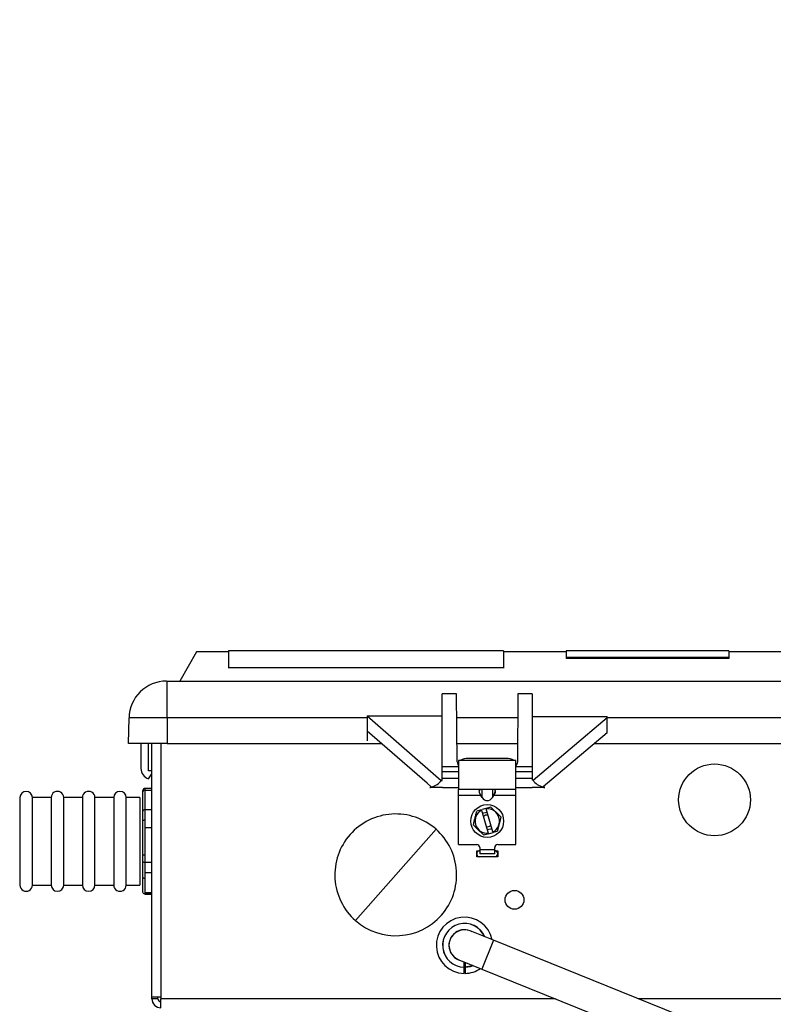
# Model space of a CAD drawing. Header units: inches. Extents: x 170 to 284, y 215 to 248.
# Tile 872 of 1056: x 235.86 to 236.116, y 225.795 to 226.129. Entities that reach past the tile are written whole.
import ezdxf

# ---------------------------------------------------------------- set-up
doc = ezdxf.new("R2010")
doc.units = ezdxf.units.IN
doc.header["$LTSCALE"] = 0.25
doc.header["$MEASUREMENT"] = 0
doc.layers.add('ANNOTATIONS', color=1, linetype='Continuous')
doc.layers.add('RH TOP OF HOOD', color=7, linetype='Continuous')
doc.styles.add('ARIAL', font='arial.ttf', dxfattribs={"height": 0.09375})
doc.dimstyles.new('STANDARD$0', dxfattribs={"dimtxt": 0.09375, "dimasz": 0.09375, "dimexe": 0.03125, "dimexo": 0.046875, "dimgap": 0.09, "dimtad": 0, "dimtih": 1, "dimtoh": 1, "dimdec": 4, "dimzin": 0, "dimdsep": 46, "dimtxsty": 'ARIAL', "dimcen": 0.09, "dimadec": 0, "dimazin": 0, "dimtfac": 1, "dimtdec": 4, "dimtofl": 0, "dimtmove": 0, "dimatfit": 1, "dimfxl": 1, "dimtolj": 1, "dimtzin": 0, "dimarcsym": 0})

# ---------------------------------------------------------------- blocks, each defined once
blk = doc.blocks.new('*D110')
at = {"layer": 'ANNOTATIONS', "color": 0, "lineweight": -2, "transparency": 16777216}
for p, q in [((235.2910738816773, 225.6576941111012), (235.2910738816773, 226.3915711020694)), ((236.4847417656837, 225.5817689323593), (236.4847417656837, 226.3915711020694)), ((235.3848238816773, 226.3603211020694), (235.577633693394, 226.3603211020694)), ((236.3909917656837, 226.3603211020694), (236.198181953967, 226.3603211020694))]:
    blk.add_line(p, q, dxfattribs=at)
at = {"layer": 'ANNOTATIONS', "color": 0, "transparency": 16777216}
for points in [[(235.3848238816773, 226.3759461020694), (235.3848238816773, 226.3446961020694), (235.2910738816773, 226.3603211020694)], [(236.3909917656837, 226.3759461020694), (236.3909917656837, 226.3446961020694), (236.4847417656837, 226.3603211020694)]]:
    blk.add_solid(points, dxfattribs=at)
at = {"layer": 'defpoints', "color": 0, "transparency": 16777216}
for p in [(236.4847417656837, 226.3603211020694), (235.2910738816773, 225.6108191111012), (236.4847417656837, 225.5348939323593)]:
    blk.add_point(p, dxfattribs=at)
at = {"layer": 'ANNOTATIONS', "color": 0, "transparency": 16777216, "insert": (235.8879078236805, 226.3603211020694), "char_height": 0.09375, "attachment_point": 5, "style": 'ARIAL'}
blk.add_mtext('\\A1;DIM "A"', dxfattribs=at)
blk = doc.blocks.new('*D111')
at = {"layer": 'ANNOTATIONS', "color": 0, "lineweight": -2, "transparency": 16777216}
for p, q in [((235.2910738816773, 225.6576941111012), (235.2910738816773, 226.0615542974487)), ((236.1899014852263, 225.2816237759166), (236.1899014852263, 226.0615542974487)), ((235.1973238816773, 226.0303042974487), (235.1035738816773, 226.0303042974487)), ((236.2836514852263, 226.0303042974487), (236.3774014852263, 226.0303042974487))]:
    blk.add_line(p, q, dxfattribs=at)
at = {"layer": 'ANNOTATIONS', "color": 0, "transparency": 16777216}
for points in [[(235.1973238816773, 226.0459292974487), (235.1973238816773, 226.0146792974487), (235.2910738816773, 226.0303042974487)], [(236.2836514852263, 226.0459292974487), (236.2836514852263, 226.0146792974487), (236.1899014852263, 226.0303042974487)]]:
    blk.add_solid(points, dxfattribs=at)
at = {"layer": 'defpoints', "color": 0, "transparency": 16777216}
for p in [(236.1899014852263, 226.0303042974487), (235.2910738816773, 225.6108191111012), (236.1899014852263, 225.2347487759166)]:
    blk.add_point(p, dxfattribs=at)
at = {"layer": 'ANNOTATIONS', "color": 0, "transparency": 16777216, "insert": (234.6019627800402, 226.0303042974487), "char_height": 0.09375, "attachment_point": 5, "style": 'ARIAL'}
blk.add_mtext('\\A1;PROJECTION', dxfattribs=at)

msp = doc.modelspace()

# ---------------------------------------------------------------- linework, layer by layer
at = {"layer": 'RH TOP OF HOOD'}
for p, q in [((235.9203823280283, 225.9149509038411), (235.9146576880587, 225.9050355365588)), ((235.9312421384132, 225.9149509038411), (235.9203823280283, 225.9149509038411)), ((236.0244912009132, 225.9152758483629), (235.9312421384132, 225.9152758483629)), ((235.9312421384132, 225.9152758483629), (235.9312421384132, 225.9095881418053)), ((236.0244912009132, 225.9152758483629), (236.0244912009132, 225.9095881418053)), ((236.0456841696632, 225.9149509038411), (236.0244912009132, 225.9149509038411)), ((236.1007858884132, 225.9153469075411), (236.0456841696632, 225.9153469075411)), ((236.0456841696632, 225.9153469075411), (236.0456841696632, 225.9130753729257)), ((236.1007858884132, 225.9130753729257), (236.0456841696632, 225.9130753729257)), ((236.0456841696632, 225.9130753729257), (236.0456841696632, 225.9127376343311)), ((236.1007858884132, 225.9127376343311), (236.0456841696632, 225.9127376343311)), ((236.1007858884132, 225.9153469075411), (236.1007858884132, 225.9130753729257)), ((236.1562575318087, 225.9149509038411), (236.1007858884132, 225.9149509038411)), ((236.1007858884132, 225.9130753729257), (236.1007858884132, 225.9127376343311)), ((236.0244912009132, 225.9095881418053), (235.9312421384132, 225.9095881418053)), ((235.9312421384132, 225.9095881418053), (235.9312421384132, 225.9094070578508)), ((236.0244912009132, 225.9095881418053), (236.0244912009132, 225.9094070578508)), ((235.9101990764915, 225.9050355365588), (235.9104190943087, 225.9050355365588)), ((235.9104190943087, 225.8925416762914), (235.9104190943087, 225.9050355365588)), ((235.9104190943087, 225.9050355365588), (236.4614362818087, 225.9050355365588)), ((236.0036681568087, 225.8759745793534), (236.0036681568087, 225.9007170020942)), ((236.0085141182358, 225.9007170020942), (236.0036681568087, 225.9007170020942)), ((236.008715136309, 225.8776826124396), (236.0085141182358, 225.9007170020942)), ((236.0293400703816, 225.9007170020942), (236.0291390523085, 225.8776826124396)), ((236.0341860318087, 225.9007170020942), (236.0293400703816, 225.9007170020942)), ((236.0341860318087, 225.9007170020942), (236.0341860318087, 225.8759745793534)), ((235.8973333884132, 225.8838425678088), (235.8974852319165, 225.8925416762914)), ((235.9104190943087, 225.8925416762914), (235.8974852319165, 225.8925416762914)), ((235.9104190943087, 225.8925416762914), (235.9104190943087, 225.8838425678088)), ((235.9782365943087, 225.8925416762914), (235.9104190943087, 225.8925416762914)), ((235.9782365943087, 225.8933083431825), (236.0033636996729, 225.871377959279)), ((235.9782365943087, 225.8933083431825), (236.0036681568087, 225.8933083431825)), ((235.9782365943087, 225.8933083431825), (235.9782365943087, 225.8925416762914)), ((235.9782365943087, 225.8925416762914), (235.9782365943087, 225.8848055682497)), ((236.0292687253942, 225.8925416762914), (236.0085854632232, 225.8925416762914)), ((236.0596175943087, 225.8929134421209), (236.0341860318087, 225.8929134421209)), ((236.0344697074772, 225.8714152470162), (236.0596175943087, 225.8927033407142)), ((236.0596175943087, 225.8929134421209), (236.0596175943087, 225.8927033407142)), ((236.0596175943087, 225.887523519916), (236.0596175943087, 225.8927033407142)), ((236.3122377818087, 225.8925416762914), (236.0596175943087, 225.8925416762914)), ((235.9782673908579, 225.8880427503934), (235.9782673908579, 225.8848055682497)), ((235.9985058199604, 225.8703790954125), (235.9782673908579, 225.8880427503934)), ((236.0596175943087, 225.887523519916), (236.0393816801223, 225.8703934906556)), ((235.9104190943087, 225.8838425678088), (235.8973333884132, 225.8838425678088)), ((235.9015248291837, 225.8838425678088), (235.9015248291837, 225.8754428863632)), ((235.9040679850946, 225.8745928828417), (235.9040679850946, 225.8838425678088)), ((235.9052547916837, 225.7979591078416), (235.9052547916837, 225.8838425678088)), ((235.9082997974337, 225.8838425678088), (235.9082997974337, 225.7972809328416)), ((235.9104190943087, 225.8838425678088), (235.9830798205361, 225.8838425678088)), ((235.9782673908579, 225.8848055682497), (235.9782365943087, 225.8848324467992)), ((235.9782365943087, 225.8848055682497), (235.9782673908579, 225.8848055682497)), ((236.0086613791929, 225.8838425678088), (236.0291928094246, 225.8838425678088)), ((236.0552692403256, 225.8838425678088), (236.3170810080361, 225.8838425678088)), ((236.0252849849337, 225.8788341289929), (236.0125692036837, 225.8788341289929)), ((236.0036681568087, 225.8743623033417), (236.0036681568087, 225.8759745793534)), ((236.0091783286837, 225.8759745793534), (236.0036681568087, 225.8759745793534)), ((236.0286758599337, 225.8780922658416), (236.0091783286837, 225.8780922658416)), ((236.0091783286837, 225.8780922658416), (236.0091783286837, 225.8682587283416)), ((236.0286758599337, 225.8682587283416), (236.0286758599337, 225.8780922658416)), ((236.0341860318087, 225.8759745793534), (236.0286758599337, 225.8759745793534)), ((236.0341860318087, 225.8759745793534), (236.0341860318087, 225.8743623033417)), ((235.9040551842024, 225.87191109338), (235.9052547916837, 225.8736243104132)), ((235.9052547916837, 225.8745928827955), (235.9040679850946, 225.8745928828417)), ((236.0036681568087, 225.8743623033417), (236.0091783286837, 225.8743623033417)), ((236.0036681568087, 225.8719886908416), (236.0036681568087, 225.8743623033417)), ((236.0286758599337, 225.8743623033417), (236.0341860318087, 225.8743623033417)), ((236.0341860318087, 225.8743623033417), (236.0341860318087, 225.8719886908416)), ((235.9985274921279, 225.8703934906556), (235.9985058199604, 225.8703790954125)), ((235.9985274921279, 225.8703934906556), (235.9999647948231, 225.8691637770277)), ((236.0037420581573, 225.8689416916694), (235.9994266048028, 225.8689416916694)), ((235.9999270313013, 225.8691386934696), (235.9999647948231, 225.8691637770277)), ((236.0033636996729, 225.871377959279), (236.0036681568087, 225.871377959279)), ((236.0036681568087, 225.871377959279), (236.0036681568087, 225.8719886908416)), ((236.0091783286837, 225.8719886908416), (236.0036681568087, 225.8719886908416)), ((236.0037421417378, 225.8689369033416), (236.0091783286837, 225.8689369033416)), ((236.0341860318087, 225.8719886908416), (236.0286758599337, 225.8719886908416)), ((236.0286758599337, 225.8689369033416), (236.0341120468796, 225.8689369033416)), ((236.0384405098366, 225.8689416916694), (236.0341121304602, 225.8689416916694)), ((236.0341860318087, 225.8719886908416), (236.0341860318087, 225.8714152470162)), ((236.0344697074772, 225.8714152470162), (236.0341860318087, 225.8714152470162)), ((236.0393816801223, 225.8703934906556), (236.0379143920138, 225.8691514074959)), ((235.8604952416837, 225.8655290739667), (235.8604952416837, 225.8358589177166)), ((235.8710917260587, 225.8655290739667), (235.8647338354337, 225.8655290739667)), ((235.8647338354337, 225.8519869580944), (235.8647338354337, 225.8655290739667)), ((235.8710917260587, 225.8655290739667), (235.8710917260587, 225.8358589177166)), ((235.8816882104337, 225.8655290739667), (235.8753303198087, 225.8655290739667)), ((235.8753303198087, 225.8519869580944), (235.8753303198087, 225.8655290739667)), ((235.8816882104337, 225.8655290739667), (235.8816882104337, 225.8358589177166)), ((235.8922846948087, 225.8655290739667), (235.8859268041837, 225.8655290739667)), ((235.8859268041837, 225.8519869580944), (235.8859268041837, 225.8655290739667)), ((235.8922846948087, 225.8655290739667), (235.8922846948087, 225.8358589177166)), ((235.9011857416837, 225.8655290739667), (235.8965232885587, 225.8655290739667)), ((235.8965232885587, 225.8519869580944), (235.8965232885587, 225.8655290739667)), ((235.9011857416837, 225.8655290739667), (235.9011857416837, 225.8358589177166)), ((235.9022030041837, 225.8674466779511), (235.9022030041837, 225.8679874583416)), ((235.9022030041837, 225.8608914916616), (235.9022030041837, 225.8674466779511)), ((235.9052547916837, 225.8686656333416), (235.9028811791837, 225.8686656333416)), ((235.9028811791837, 225.8686656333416), (235.9028811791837, 225.8680736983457)), ((235.9028811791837, 225.8680736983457), (235.9028811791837, 225.8613873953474)), ((235.9028811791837, 225.8680736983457), (235.9052547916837, 225.8680736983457)), ((236.0286758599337, 225.8682587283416), (236.0091783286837, 225.8682587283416)), ((236.0091783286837, 225.8662242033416), (236.0091783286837, 225.8682587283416)), ((236.0167109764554, 225.8662242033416), (236.0091783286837, 225.8662242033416)), ((236.0091783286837, 225.8496089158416), (236.0091783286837, 225.8662242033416)), ((236.0171905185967, 225.8655460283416), (236.0167109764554, 225.8662242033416)), ((236.0171905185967, 225.8655460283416), (236.0171905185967, 225.8682587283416)), ((236.0206636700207, 225.8682587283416), (236.0206636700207, 225.8655460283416)), ((236.0206636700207, 225.8655460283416), (236.021143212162, 225.8662242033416)), ((236.021143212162, 225.8662242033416), (236.0209445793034, 225.8662242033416)), ((236.0286758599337, 225.8662242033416), (236.021143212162, 225.8662242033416)), ((236.0286758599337, 225.8662242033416), (236.0286758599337, 225.8682587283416)), ((236.0286758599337, 225.8496089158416), (236.0286758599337, 225.8662242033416)), ((236.0201047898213, 225.8623279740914), (236.0171958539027, 225.861489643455)), ((236.0236299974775, 225.8589328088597), (236.0201047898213, 225.8623279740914)), ((235.9022030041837, 225.8553543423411), (235.9022030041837, 225.8608914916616)), ((235.9052547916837, 225.8613873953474), (235.9028811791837, 225.8613873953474)), ((235.9028811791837, 225.8613873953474), (235.9028811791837, 225.8554222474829)), ((236.0170186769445, 225.861260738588), (236.0192715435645, 225.8534434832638)), ((236.0208355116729, 225.8538942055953), (236.0185826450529, 225.8617114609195)), ((236.0224523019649, 225.8541823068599), (236.0236299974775, 225.8589328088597)), ((236.0189270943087, 225.8555429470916), (236.018661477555, 225.8555603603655)), ((235.9022030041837, 225.8436970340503), (235.9022030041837, 225.8553543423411)), ((235.9028811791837, 225.8554222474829), (235.9028811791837, 225.8435317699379)), ((235.9028811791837, 225.8554222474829), (235.9052547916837, 225.8554222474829)), ((235.9879073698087, 225.8393277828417), (236.0015563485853, 225.8548244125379)), ((236.0193188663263, 225.8532792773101), (236.0208828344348, 225.8537299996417)), ((235.8647338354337, 225.8358589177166), (235.8647338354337, 225.8519869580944)), ((235.8753303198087, 225.8358589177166), (235.8753303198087, 225.8519869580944)), ((235.8859268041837, 225.8358589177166), (235.8859268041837, 225.8519869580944)), ((235.8965232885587, 225.8358589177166), (235.8965232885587, 225.8519869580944)), ((236.0091783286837, 225.8496089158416), (236.0153666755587, 225.8496089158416)), ((236.0224875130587, 225.8496089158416), (236.0286758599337, 225.8496089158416)), ((236.0153666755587, 225.8475065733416), (236.0163839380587, 225.8475065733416)), ((236.0153666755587, 225.8454720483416), (236.0153666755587, 225.8475065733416)), ((236.0224875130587, 225.8454720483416), (236.0153666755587, 225.8454720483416)), ((236.0163839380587, 225.8485916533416), (236.0163839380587, 225.8478558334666)), ((236.0214702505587, 225.8478558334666), (236.0163839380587, 225.8478558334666)), ((236.0163839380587, 225.8478558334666), (236.0163839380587, 225.8464994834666)), ((236.0214702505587, 225.8464994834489), (236.0163839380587, 225.8464994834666)), ((236.0214702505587, 225.8478558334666), (236.0214702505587, 225.8485916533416)), ((236.0214702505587, 225.8464994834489), (236.0214702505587, 225.8478558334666)), ((236.0214702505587, 225.8475065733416), (236.0224875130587, 225.8475065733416)), ((236.0224875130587, 225.8475065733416), (236.0224875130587, 225.8454720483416)), ((235.9022030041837, 225.8386016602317), (235.9022030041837, 225.8436970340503)), ((235.9052547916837, 225.8435317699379), (235.9028811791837, 225.8435317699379)), ((235.9028811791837, 225.8435317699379), (235.9028811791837, 225.8380425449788)), ((235.9052547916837, 225.8400005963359), (235.9028811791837, 225.8400005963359)), ((235.9742583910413, 225.8238311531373), (235.9879073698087, 225.8393277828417)), ((235.8647338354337, 225.8358589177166), (235.8710917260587, 225.8358589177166)), ((235.8753303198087, 225.8358589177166), (235.8816882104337, 225.8358589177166)), ((235.8859268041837, 225.8358589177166), (235.8922846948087, 225.8358589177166)), ((235.8965232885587, 225.8358589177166), (235.9011857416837, 225.8358589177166)), ((235.9022030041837, 225.8334995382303), (235.9022030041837, 225.8386016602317)), ((235.9028811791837, 225.8380425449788), (235.9028811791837, 225.8328383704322)), ((235.9022030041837, 225.8334005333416), (235.9022030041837, 225.8334198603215)), ((235.9028811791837, 225.8333142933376), (235.9052547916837, 225.8333142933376)), ((235.9052547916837, 225.8328383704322), (235.9028811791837, 225.8328383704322)), ((235.9028811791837, 225.8328383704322), (235.9028811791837, 225.8327223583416)), ((235.9028811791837, 225.8327223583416), (235.9052547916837, 225.8327223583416)), ((236.0210484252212, 225.8171264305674), (236.013188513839, 225.8203020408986)), ((236.0210484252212, 225.8171264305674), (236.0171106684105, 225.8073801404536)), ((236.0839277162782, 225.7917215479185), (236.0210484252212, 225.8171264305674)), ((236.0092507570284, 225.8105557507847), (236.0171106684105, 225.8073801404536)), ((236.0171106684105, 225.8073801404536), (236.0799899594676, 225.7819752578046)), ((235.9052547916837, 225.7979591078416), (235.9082997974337, 225.7979591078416)), ((235.9052547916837, 225.7972809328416), (235.9052547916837, 225.7979591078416)), ((235.9072825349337, 225.7972809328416), (235.9052547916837, 225.7972809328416)), ((235.9072825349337, 225.7972809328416), (235.9072825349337, 225.7979591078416)), ((235.9082997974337, 225.7942359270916), (235.9082997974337, 225.7972809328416)), ((236.0421070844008, 225.7972809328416), (235.9082997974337, 225.7972809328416)), ((236.4635555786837, 225.7972809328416), (236.0701677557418, 225.7972809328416))]:
    msp.add_line(p, q, dxfattribs=at)
at = {"layer": 'RH TOP OF HOOD', "flags": 128}
for points in [[(236.0173452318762, 225.8601276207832), (236.0177786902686, 225.8603499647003), (236.0189270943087, 225.8605783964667)], [(236.0202254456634, 225.8560110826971), (236.019705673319, 225.8556978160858), (236.0189270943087, 225.8555429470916)], [(236.0205089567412, 225.8550273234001), (236.0200754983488, 225.854804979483), (236.0189449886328, 225.8545766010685)], [(236.0140814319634, 225.8086040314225), (236.0132847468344, 225.8083222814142), (236.0113891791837, 225.8080302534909)], [(236.0113891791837, 225.8079963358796), (236.0132935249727, 225.8082895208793), (236.0141259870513, 225.8085860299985)]]:
    msp.add_lwpolyline(points, dxfattribs=at)
at = {"layer": 'RH TOP OF HOOD'}
for centre, radius in [((236.0959915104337, 225.8647593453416), 0.01217324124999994), ((236.0189270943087, 225.8575774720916), 0.0055610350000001), ((236.0281740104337, 225.8308505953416), 0.0031789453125)]:
    msp.add_circle(centre, radius, dxfattribs=at)
for centre, radius, start, end in [((235.9101990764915, 225.8923197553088), 0.01271578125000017, 90, 178.9999999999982), ((236.0123497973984, 225.8739943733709), 0.004844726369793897, 87.40432084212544, 122.2373075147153), ((236.0254721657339, 225.8738725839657), 0.004965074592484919, 58.19783775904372, 92.16053388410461), ((235.9052547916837, 225.8754428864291), 0.003729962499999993, 180.0000010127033, 251.239450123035), ((235.8626145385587, 225.8655290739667), 0.002119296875, 0, 180), ((235.8732110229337, 225.8655290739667), 0.002119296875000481, 0, 180.0000000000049), ((235.8838075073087, 225.8655290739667), 0.002119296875, 359.9999999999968, 180.0000000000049), ((235.8944039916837, 225.8655290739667), 0.002119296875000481, 0, 180), ((235.9028811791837, 225.8679874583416), 0.0006781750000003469, 90, 179.9999999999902), ((235.9879073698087, 225.8393277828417), 0.02065042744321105, 48.62734331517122, 138.6273433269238), ((236.0189270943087, 225.8575774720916), 0.00414831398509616, 117.3901086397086, 274.7629560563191), ((236.0189270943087, 225.8575774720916), 0.002034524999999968, 82.4983538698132, 129.6547108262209), ((236.0189270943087, 225.8575774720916), 0.004148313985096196, 297.3901086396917, 94.762956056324), ((235.9879073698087, 225.8393277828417), 0.02065042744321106, 138.6273433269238, 228.6273433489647), ((235.9879073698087, 225.8393277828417), 0.02065042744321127, 318.6273433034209, 48.62734331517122), ((236.0153666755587, 225.8485916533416), 0.001017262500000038, 0, 90), ((236.0224875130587, 225.8485916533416), 0.001017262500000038, 90, 180), ((236.0163839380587, 225.8464893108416), 0.001017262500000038, 90, 270.0000000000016), ((236.0214702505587, 225.8464893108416), 0.001017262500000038, 270.0000000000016, 90), ((235.8626145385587, 225.8358589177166), 0.002119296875, 179.9999999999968, 3.256887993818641e-12), ((235.8732110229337, 225.8358589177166), 0.002119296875, 180, 0), ((235.8838075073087, 225.8358589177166), 0.002119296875, 180, 0), ((235.8944039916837, 225.8358589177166), 0.002119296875, 179.9999999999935, 6.513775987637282e-12), ((235.9879073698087, 225.8393277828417), 0.02065042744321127, 228.6273433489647, 318.6273433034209), ((236.0112196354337, 225.8154288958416), 0.009536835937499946, 11.44327327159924, 268.9813547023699), ((236.0112196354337, 225.8154288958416), 0.007434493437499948, 22.98774567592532, 268.6932554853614), ((236.0112196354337, 225.8154288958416), 0.007400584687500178, 23.25076137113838, 268.6872670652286), ((236.0112196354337, 225.8154288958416), 0.005298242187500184, 60.74775313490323, 255.2522468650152), ((236.0112196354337, 225.8154288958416), 0.00525585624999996, 68.00000000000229, 248.0000000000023), ((236.0112196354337, 225.8154288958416), 0.009536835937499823, 271.0186452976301, 304.5567267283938), ((235.9082997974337, 225.7972809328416), 0.003045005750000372, 179.9999999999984, 270.0000000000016), ((235.9082997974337, 225.7972809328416), 0.001017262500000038, 179.9999999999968, 270.0000000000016)]:
    msp.add_arc(centre, radius, start, end, dxfattribs=at)
for centre, major_axis, ratio, start_param, end_param in [((235.9965987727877, 225.8731754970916), (-0.003311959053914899, 0.004050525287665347), 0.3769877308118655, 2.890123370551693, 3.152393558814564), ((235.9983029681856, 225.8731754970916), (0.005633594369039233, 0.0001701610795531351), 0.7517716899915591, 4.982040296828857, 5.805073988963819), ((236.0396086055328, 225.8731754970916), (0.00569398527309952, -0.0001656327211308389), 0.7438298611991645, 3.608942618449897, 4.431976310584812), ((236.0413309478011, 225.8731754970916), (0.003399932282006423, 0.004038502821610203), 0.3785144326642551, 3.130582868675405, 3.402545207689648), ((236.0181496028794, 225.8662242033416), (0.001879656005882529, -0.001879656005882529), 0.414213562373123, 2.748893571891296, 4.31968989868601), ((236.0189270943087, 225.8680019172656), (0, -0.003473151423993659), 0.7071067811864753, 5.497787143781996, 7.068583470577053), ((236.019026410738, 225.8662242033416), (0.002506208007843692, 0.002506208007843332), 0.4142135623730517, 5.105088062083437, 5.756059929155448), ((236.0197045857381, 225.8662242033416), (0.001879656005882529, 0.001879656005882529), 0.414213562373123, 5.105088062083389, 6.675884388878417)]:
    msp.add_ellipse(centre, major_axis=major_axis, ratio=ratio, start_param=start_param, end_param=end_param, dxfattribs=at)
for points, knots in [([(236.008715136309, 225.8776826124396), (236.0087636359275, 225.8773856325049), (236.0088429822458, 225.8768997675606), (236.0090764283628, 225.8764438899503), (236.0091671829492, 225.8762666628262)], [0, 0, 0, 0, 0.61123968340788, 1, 1, 1, 1]), ([(236.0291390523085, 225.8776826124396), (236.0291364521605, 225.8773846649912), (236.0290507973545, 225.8770967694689), (236.0288288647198, 225.8765286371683), (236.0286889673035, 225.8762499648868), (236.0285509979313, 225.8759745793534)], [0, 0, 0, 0, 0.5, 0.5, 1, 1, 1, 1]), ([(235.9028811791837, 225.8680736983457), (235.9027007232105, 225.8680736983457), (235.9025246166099, 225.8680046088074), (235.9022754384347, 225.8677727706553), (235.9022030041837, 225.8676088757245), (235.9022030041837, 225.8674466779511)], [0, 0, 0, 0, 0.5, 0.5, 1, 1, 1, 1]), ([(235.9028811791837, 225.8613873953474), (235.9027007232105, 225.8613873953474), (235.9025246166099, 225.8613326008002), (235.9022754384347, 225.8611490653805), (235.9022030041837, 225.8610194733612), (235.9022030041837, 225.8608914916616)], [0, 0, 0, 0, 0.5, 0.5, 1, 1, 1, 1]), ([(236.0142241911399, 225.8562221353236), (236.0144149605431, 225.8569916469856), (236.014609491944, 225.8577763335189), (236.0148613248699, 225.8587921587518), (236.0149121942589, 225.8589973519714), (236.0150123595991, 225.8594013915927), (236.0150619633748, 225.8596014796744), (236.0152095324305, 225.860196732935), (236.0153062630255, 225.8605869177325), (236.0154018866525, 225.8609726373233)], [0, 0, 0, 0, 0.4999999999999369, 0.4999999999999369, 0.6249999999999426, 0.6249999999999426, 0.7499999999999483, 0.7499999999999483, 1, 1, 1, 1]), ([(235.9028811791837, 225.8578562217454), (235.9027007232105, 225.8578562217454), (235.9025246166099, 225.8578381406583), (235.9022754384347, 225.8577771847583), (235.9022030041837, 225.8577339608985), (235.9022030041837, 225.8576909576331)], [0, 0, 0, 0, 0.5, 0.5, 1, 1, 1, 1]), ([(236.0177493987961, 225.8528269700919), (236.0171783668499, 225.8533769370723), (236.0165960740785, 225.853937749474), (236.015842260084, 225.8546637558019), (236.0156899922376, 225.8548104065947), (236.0153901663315, 225.8550991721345), (236.0152416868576, 225.8552421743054), (236.0147999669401, 225.8556675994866), (236.0145104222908, 225.855946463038), (236.0142241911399, 225.8562221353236)], [0, 0, 0, 0, 0.5000000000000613, 0.5000000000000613, 0.6250000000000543, 0.6250000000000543, 0.7500000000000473, 0.7500000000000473, 1, 1, 1, 1]), ([(235.9028811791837, 225.8459657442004), (235.9027007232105, 225.8459657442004), (235.9025246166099, 225.845973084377), (235.9022754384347, 225.8459980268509), (235.9022030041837, 225.8460158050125), (235.9022030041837, 225.8460336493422)], [0, 0, 0, 0, 0.5, 0.5, 1, 1, 1, 1]), ([(235.9028811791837, 225.8435317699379), (235.9027007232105, 225.8435317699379), (235.9025246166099, 225.843549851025), (235.9022754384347, 225.8436108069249), (235.9022030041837, 225.8436540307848), (235.9022030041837, 225.8436970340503)], [0, 0, 0, 0, 0.5, 0.5, 1, 1, 1, 1]), ([(235.9028811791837, 225.8380425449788), (235.9027007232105, 225.8380425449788), (235.9025246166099, 225.8381042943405), (235.9022754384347, 225.8383111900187), (235.9022030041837, 225.8384573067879), (235.9022030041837, 225.8386016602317)], [0, 0, 0, 0, 0.5, 0.5, 1, 1, 1, 1]), ([(235.9028811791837, 225.8328383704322), (235.9027007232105, 225.8328383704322), (235.9025246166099, 225.8329112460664), (235.9022754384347, 225.8331557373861), (235.9022030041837, 225.8333285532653), (235.9022030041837, 225.8334995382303)], [0, 0, 0, 0, 0.5, 0.5, 1, 1, 1, 1]), ([(236.0110500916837, 225.8080302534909), (236.0110500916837, 225.8081508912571), (236.0110500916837, 225.8085072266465), (236.0110500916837, 225.8089895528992), (236.0110500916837, 225.809491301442), (236.0110500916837, 225.8097027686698), (236.0110500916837, 225.8098287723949)], [0, 0, 0, 0, 0.1671518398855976, 0.4937269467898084, 0.6983348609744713, 0.9999999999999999, 0.9999999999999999, 0.9999999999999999, 0.9999999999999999]), ([(236.0113891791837, 225.8096917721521), (236.0113891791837, 225.8096041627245), (236.0113891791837, 225.8093634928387), (236.0113891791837, 225.8088291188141), (236.0113891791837, 225.8083294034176), (236.0113891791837, 225.8080621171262), (236.0113891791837, 225.8080302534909)], [0, 0, 0, 0, 0.2113892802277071, 0.5807027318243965, 0.9500148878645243, 1, 1, 1, 1]), ([(236.0110500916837, 225.8058935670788), (236.0110500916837, 225.8058935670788), (236.0110500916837, 225.8059073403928), (236.0110500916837, 225.805960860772), (236.0110500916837, 225.8060005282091), (236.0110500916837, 225.8061597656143), (236.0110500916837, 225.8063170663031), (236.0110500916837, 225.8067045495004), (236.0110500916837, 225.8069389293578), (236.0110500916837, 225.8073190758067), (236.0110500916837, 225.8074530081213), (236.0110500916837, 225.8077222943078), (236.0110500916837, 225.8078585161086), (236.0110500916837, 225.8079963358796)], [0, 0, 0, 0, 0.1250000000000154, 0.1250000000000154, 0.2500000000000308, 0.2500000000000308, 0.5000000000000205, 0.5000000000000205, 0.7500000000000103, 0.7500000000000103, 0.8750000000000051, 0.8750000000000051, 1, 1, 1, 1]), ([(236.0113891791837, 225.8079963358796), (236.0113891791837, 225.8078588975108), (236.0113891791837, 225.8077197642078), (236.0113891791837, 225.8074510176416), (236.0113891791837, 225.8073198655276), (236.0113891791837, 225.8069363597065), (236.0113891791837, 225.8067053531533), (236.0113891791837, 225.8063138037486), (236.0113891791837, 225.8061581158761), (236.0113891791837, 225.8060009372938), (236.0113891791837, 225.8059603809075), (236.0113891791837, 225.8059069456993), (236.0113891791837, 225.8058935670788), (236.0113891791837, 225.8058935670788)], [0, 0, 0, 0, 0.1250000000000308, 0.1250000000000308, 0.2500000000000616, 0.2500000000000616, 0.5000000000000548, 0.5000000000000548, 0.7500000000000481, 0.7500000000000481, 0.8750000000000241, 0.8750000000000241, 1, 1, 1, 1])]:
    msp.add_open_spline(points, degree=3, knots=knots, dxfattribs=at)
for points in [[(236.0169713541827, 225.8614249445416), (236.0164317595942, 225.8612694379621), (236.0159113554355, 225.8611194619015), (236.0154018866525, 225.8609726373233)], [(236.0170186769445, 225.861260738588), (236.0170028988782, 225.8613154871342), (236.0169871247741, 225.861370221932), (236.0169713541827, 225.8614249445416)], [(236.0185353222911, 225.8618756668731), (236.0185510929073, 225.8618209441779), (236.0185668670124, 225.8617662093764), (236.0185826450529, 225.8617114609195)], [(236.0193188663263, 225.8532792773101), (236.0187792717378, 225.8531237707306), (236.0182588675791, 225.85297379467), (236.0177493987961, 225.8528269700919)], [(236.0193188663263, 225.8532792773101), (236.0193030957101, 225.8533340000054), (236.019287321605, 225.8533887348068), (236.0192715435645, 225.8534434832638)], [(236.0208355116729, 225.8538942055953), (236.0208512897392, 225.8538394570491), (236.0208670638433, 225.8537847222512), (236.0208828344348, 225.8537299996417)], [(236.0224523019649, 225.8541823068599), (236.0219427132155, 225.8540354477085), (236.0214135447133, 225.8538829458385), (236.0208828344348, 225.8537299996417)]]:
    msp.add_open_spline(points, degree=3, dxfattribs=at)

# ---------------------------------------------------------------- dimensions: what is measured, and where the dimension line sits
at = {"layer": 'ANNOTATIONS'}
dim = msp.add_linear_dim(base=(236.4847417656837, 226.3603211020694), p1=(235.2910738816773, 225.6108191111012), p2=(236.4847417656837, 225.5348939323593), text='DIM "A"', dimstyle='STANDARD$0', dxfattribs=at)
dim.commit()
dim.dimension.update_dxf_attribs({"geometry": '*D110', "text_midpoint": (235.8879078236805, 226.3603211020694)})
dim = msp.add_linear_dim(base=(236.1899014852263, 226.0303042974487), p1=(235.2910738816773, 225.6108191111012), p2=(236.1899014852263, 225.2347487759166), text='PROJECTION', dimstyle='STANDARD$0', dxfattribs=at)
dim.commit()
dim.dimension.update_dxf_attribs({"geometry": '*D111', "text_midpoint": (234.6019627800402, 226.0303042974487), "dimtype": 160})

doc.saveas('drawing.dxf')
